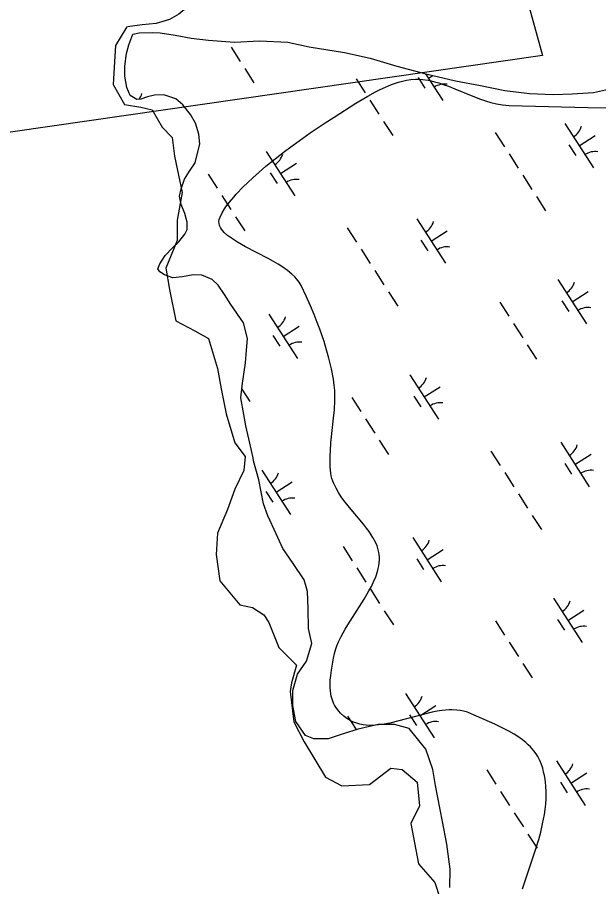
# Model space of a CAD drawing. Extents: x 3937982 to 3958556, y 219448 to 241894.
# Drawn here: x 3948765 to 3949314, y 235349 to 236171 of the extents above; entities that cross this region are included whole.
import ezdxf

# ---------------------------------------------------------------- set-up
doc = ezdxf.new("R2010")
doc.units = 0
for name, color, linetype in [('V-RIVR-EDGE', 7, 'Continuous'), ('V-SITE-VEGE', 7, 'Continuous'), ('V-TOPO-SHOR', 7, 'Continuous'), ('V-UTIL-LINE', 7, 'Continuous'), ('V-WETL-SWMP', 7, 'Continuous')]:
    doc.layers.add(name, color=color, linetype=linetype)

msp = doc.modelspace()

# ---------------------------------------------------------------- linework, layer by layer
at = {"layer": 'V-RIVR-EDGE'}
for points in [[(3949008.928, 236337.047), (3949012.703, 236306.219), (3948985.65, 236271.616), (3948958.596, 236233.238), (3948950.417, 236216.88), (3948940.351, 236198.635), (3948933.431, 236187.31), (3948917.073, 236173.469), (3948908.265, 236168.436), (3948895.682, 236164.661), (3948882.47, 236163.403), (3948868.629, 236161.515)], [(3948868.067, 236161.696), (3948857.382, 236143.888), (3948856.195, 236128.454), (3948855.008, 236107.084), (3948865.693, 236088.089), (3948881.126, 236085.714), (3948891.811, 236083.34), (3948901.309, 236066.719), (3948910.807, 236057.221), (3948913.181, 236039.413), (3948916.743, 236021.605), (3948920.304, 236004.984), (3948915.555, 235978.865), (3948915.555, 235959.87), (3948904.871, 235933.751), (3948908.432, 235913.568), (3948914.368, 235883.888), (3948932.176, 235874.39), (3948945.236, 235867.267), (3948953.546, 235838.774), (3948957.108, 235819.779), (3948961.857, 235796.034), (3948970.167, 235768.728), (3948979.665, 235755.669), (3948978.478, 235742.61), (3948970.167, 235724.802), (3948963.044, 235705.806), (3948953.546, 235683.249), (3948952.359, 235663.067), (3948955.921, 235638.135), (3948974.916, 235615.578), (3948986.788, 235613.204), (3948997.473, 235606.08), (3949002.222, 235598.957), (3949011.72, 235575.213), (3949028.341, 235558.592), (3949023.592, 235541.971), (3949022.405, 235533.66), (3949025.966, 235505.167), (3949035.464, 235486.172), (3949055.647, 235452.93), (3949071.08, 235444.619), (3949097.199, 235445.807), (3949117.382, 235461.24), (3949128.066, 235460.053), (3949142.313, 235448.181), (3949144.687, 235425.624), (3949136.377, 235409.003), (3949143.5, 235371.012), (3949158.934, 235353.204), (3949163.683, 235338.957)]]:
    msp.add_lwpolyline(points, dxfattribs=at)
at = {"layer": 'V-SITE-VEGE'}
for points in [[(3949030.805, 235920.475), (3949028.458, 235923.526), (3949026.648, 235925.497), (3949023.961, 235928.048), (3949019.943, 235931.325), (3949014.462, 235935.165), (3949010.878, 235937.422), (3949006.608, 235939.935), (3949001.57, 235942.726), (3948980.265, 235953.837), (3948972.509, 235958.174), (3948968.64, 235960.571), (3948964.913, 235963.149), (3948963.176, 235964.493), (3948959.996, 235967.349), (3948958.605, 235968.873), (3948957.388, 235970.471), (3948956.381, 235972.142), (3948955.621, 235973.897), (3948955.156, 235975.746), (3948955.037, 235977.698), (3948955.322, 235979.76), (3948956.074, 235981.948), (3948958.019, 235985.79), (3948960.424, 235989.728), (3948962.259, 235992.397), (3948964.964, 235995.993), (3948968.982, 236000.834), (3948971.46, 236003.613), (3948977.973, 236010.403), (3948982.184, 236014.499), (3948987.14, 236019.102), (3948992.899, 236024.224), (3948999.477, 236029.836), (3949008.314, 236037.061), (3949017.09, 236043.916), (3949022.931, 236048.311), (3949030.733, 236053.994), (3949041.211, 236061.334), (3949055.445, 236070.87), (3949063.772, 236076.283), (3949084.526, 236089.461), (3949095.618, 236096.107), (3949103.095, 236100.201), (3949107.406, 236102.37), (3949112.377, 236104.67), (3949118.12, 236107.023), (3949124.776, 236109.309), (3949128.368, 236110.326), (3949132.238, 236111.248), (3949136.527, 236111.946), (3949140.822, 236112.237), (3949143.689, 236112.219), (3949147.515, 236111.955), (3949152.622, 236111.215), (3949155.547, 236110.617), (3949158.891, 236109.792), (3949162.721, 236108.686), (3949167.104, 236107.242), (3949172.123, 236105.399), (3949177.872, 236103.109), (3949193.275, 236096.668), (3949202.129, 236093.228), (3949206.868, 236091.593), (3949211.934, 236090.072), (3949217.355, 236088.755), (3949223.153, 236087.776), (3949226.158, 236087.467), (3949229.256, 236087.303), (3949266.35, 236086.246), (3949303.609, 236085.38), (3949328.486, 236085.187)], [(3949193.515, 235512.632), (3949189.83, 235514.105), (3949186.046, 235515.186), (3949183.471, 235515.704), (3949179.979, 235516.161), (3949175.226, 235516.39), (3949172.465, 235516.343), (3949169.275, 235516.148), (3949165.586, 235515.755), (3949161.322, 235515.11), (3949156.397, 235514.158), (3949116.461, 235503.832), (3949111.269, 235502.857), (3949105.817, 235502.122), (3949100.124, 235501.763), (3949097.24, 235501.776), (3949094.31, 235501.948), (3949091.334, 235502.306), (3949088.319, 235502.881), (3949085.274, 235503.719), (3949082.206, 235504.85), (3949079.124, 235506.328), (3949076.037, 235508.202), (3949072.963, 235510.537), (3949069.912, 235513.394), (3949068.411, 235515.028), (3949066.19, 235517.879), (3949064.37, 235520.847), (3949063.362, 235522.884), (3949062.26, 235525.663), (3949061.177, 235529.467), (3949060.741, 235531.676), (3949060.391, 235534.23), (3949060.161, 235537.177), (3949060.102, 235540.563), (3949060.253, 235544.44), (3949060.661, 235548.851), (3949061.337, 235553.817), (3949063.305, 235565.313), (3949064.228, 235569.634), (3949065.523, 235573.957), (3949066.569, 235576.843), (3949068.175, 235580.689), (3949070.637, 235585.821), (3949074.387, 235592.666), (3949076.711, 235596.573), (3949092.18, 235620.854), (3949096.831, 235628.745), (3949099.073, 235632.946), (3949101.23, 235637.419), (3949103.208, 235642.176), (3949104.892, 235647.239), (3949105.567, 235649.846), (3949106.112, 235652.533), (3949106.505, 235655.3), (3949106.714, 235658.153), (3949106.708, 235661.089), (3949106.557, 235663.056), (3949106.272, 235665.009), (3949105.328, 235668.882), (3949104.443, 235671.442), (3949102.975, 235674.832), (3949100.562, 235679.311), (3949098.981, 235681.856), (3949097.021, 235684.752), (3949094.609, 235688.051), (3949091.672, 235691.812), (3949078.481, 235707.569), (3949073.221, 235714.19), (3949070.626, 235717.756), (3949068.079, 235721.589), (3949065.67, 235725.724), (3949063.528, 235730.189), (3949062.619, 235732.522), (3949061.834, 235734.944), (3949061.202, 235737.474), (3949060.751, 235740.107), (3949060.21, 235745.938), (3949060.036, 235751.896), (3949060.092, 235755.928), (3949060.345, 235761.374), (3949060.925, 235768.734), (3949063.432, 235792.08), (3949064.102, 235799.753), (3949064.546, 235808.488), (3949064.587, 235813.121), (3949064.444, 235818.032), (3949064.046, 235823.224), (3949063.305, 235828.704), (3949061.369, 235838.696), (3949058.973, 235848.715), (3949057.147, 235855.381), (3949054.451, 235864.224), (3949050.466, 235875.88), (3949048.014, 235882.437), (3949045.088, 235889.82), (3949041.6, 235898.082), (3949037.484, 235907.247), (3949032.669, 235917.296), (3949031.8, 235918.902), (3949030.805, 235920.475)], [(3949242.024, 235347.418), (3949253.718, 235382.209), (3949257.312, 235394.094), (3949259.143, 235400.916), (3949260.97, 235408.723), (3949262.631, 235417.644), (3949263.3, 235422.395), (3949263.831, 235427.454), (3949264.162, 235432.832), (3949264.23, 235438.546), (3949263.949, 235444.608), (3949263.214, 235451.028), (3949262.645, 235454.323), (3949261.918, 235457.707), (3949261.006, 235461.18), (3949259.894, 235464.746), (3949258.324, 235468.698), (3949256.392, 235472.409), (3949254.918, 235474.754), (3949252.733, 235477.732), (3949249.466, 235481.451), (3949247.43, 235483.454), (3949244.969, 235485.643), (3949241.995, 235488.023), (3949238.409, 235490.593), (3949234.096, 235493.356), (3949228.943, 235496.309), (3949222.838, 235499.463), (3949215.686, 235502.834), (3949193.515, 235512.632)]]:
    msp.add_lwpolyline(points, dxfattribs=at)
at = {"layer": 'V-TOPO-SHOR'}
msp.add_lwpolyline([(3948873.539, 236154.588), (3948879.569, 236155.858), (3948891.848, 236156.386), (3948899.504, 236156.06), (3948913.627, 236153.586), (3948928.757, 236150.92), (3948945.09, 236148.872), (3948969.879, 236147.109), (3948993.429, 236148.356), (3949020.227, 236147.217), (3949040.21, 236142.789), (3949073.696, 236137.29), (3949097.914, 236132.099), (3949123.166, 236124.501), (3949150.63, 236117.128), (3949178.488, 236110.562), (3949202.296, 236106.173), (3949225.103, 236101.371), (3949248.694, 236098.589), (3949270.855, 236097.807), (3949288.773, 236098.393), (3949309.102, 236099.605), (3949325.979, 236103.402)], dxfattribs=at)
at = {"layer": 'V-UTIL-LINE'}
msp.add_lwpolyline([(3948094.548, 238926.698), (3947981.77, 238738.296), (3948844.302, 237642.921), (3949260.796, 236134.673), (3945931.135, 235655.081), (3945509.058, 234777.685), (3943601.185, 231807.758)], dxfattribs=at)
at = {"layer": 'V-WETL-SWMP'}
for p, q in [((3948869.718, 236144.494), (3948873.54, 236154.588)), ((3948873.54, 236154.588), (3948879.569, 236155.858)), ((3948879.569, 236155.858), (3948891.848, 236156.385)), ((3948891.848, 236156.385), (3948899.504, 236156.06)), ((3948899.504, 236156.06), (3948913.627, 236153.586)), ((3948913.627, 236153.586), (3948928.758, 236150.92)), ((3948867.593, 236136.378), (3948869.718, 236144.494)), ((3948928.758, 236150.92), (3948945.091, 236148.871)), ((3948945.091, 236148.871), (3948969.88, 236147.109)), ((3948969.88, 236147.109), (3948993.43, 236148.356)), ((3948993.43, 236148.356), (3949020.227, 236147.218)), ((3949020.227, 236147.218), (3949040.209, 236142.789)), ((3948865.996, 236124.589), (3948867.593, 236136.378)), ((3948966.471, 236142.351), (3948975.131, 236128.898)), ((3949040.209, 236142.789), (3949073.696, 236137.29)), ((3949073.696, 236137.29), (3949097.915, 236132.098)), ((3949097.915, 236132.098), (3949123.166, 236124.501)), ((3948866.094, 236115.025), (3948865.996, 236124.589)), ((3948979.461, 236122.171), (3948988.121, 236108.717)), ((3949123.166, 236124.501), (3949150.63, 236117.127)), ((3948867.92, 236104.252), (3948866.094, 236115.025)), ((3949084.619, 236112.612), (3949093.279, 236099.158)), ((3949143.281, 236113.857), (3949149.776, 236103.766)), ((3949150.294, 236117.217), (3949166.548, 236091.966)), ((3949150.63, 236117.127), (3949178.489, 236110.563)), ((3949153.017, 236112.988), (3949157.085, 236115.606)), ((3949178.489, 236110.563), (3949202.297, 236106.173)), ((3948871.185, 236096.682), (3948867.92, 236104.252)), ((3949202.297, 236106.173), (3949225.103, 236101.371)), ((3949309.101, 236099.606), (3949325.979, 236103.403)), ((3948877.354, 236093.066), (3948871.185, 236096.682)), ((3948887.384, 236095.62), (3948881.275, 236093.351)), ((3948893.99, 236097.159), (3948887.384, 236095.62)), ((3948903.064, 236097.251), (3948893.99, 236097.159)), ((3948914.382, 236093.688), (3948903.064, 236097.251)), ((3949225.103, 236101.371), (3949248.694, 236098.59)), ((3949248.694, 236098.59), (3949270.855, 236097.808)), ((3949270.855, 236097.808), (3949288.773, 236098.393)), ((3949288.773, 236098.393), (3949309.101, 236099.606)), ((3948881.275, 236093.351), (3948877.354, 236093.066)), ((3948920.818, 236087.867), (3948914.382, 236093.688)), ((3948928.023, 236078.865), (3948920.818, 236087.867)), ((3949097.609, 236092.431), (3949106.269, 236078.978)), ((3948932.767, 236070.574), (3948928.023, 236078.865)), ((3948936.062, 236060.061), (3948932.767, 236070.574)), ((3949110.599, 236072.251), (3949119.259, 236058.797)), ((3949282.051, 236070.319), (3949309.114, 236028.276)), ((3949216.186, 236061.724), (3949224.846, 236048.27)), ((3948936.89, 236050.995), (3948936.062, 236060.061)), ((3949295.582, 236049.297), (3949310.718, 236059.04)), ((3948932.41, 236033.29), (3948936.89, 236050.995)), ((3949285.847, 236050.167), (3949292.342, 236040.076)), ((3948999.618, 236043.98), (3949026.68, 236001.937)), ((3949229.176, 236041.543), (3949237.836, 236028.09)), ((3948927.097, 236025.143), (3948932.41, 236033.29)), ((3949013.149, 236022.958), (3949028.285, 236032.701)), ((3948922.512, 236017.738), (3948927.097, 236025.143)), ((3948944.752, 236022.583), (3948953.412, 236009.129)), ((3949003.414, 236023.827), (3949009.909, 236013.737)), ((3949242.166, 236021.363), (3949250.826, 236007.909)), ((3948919.417, 236008.632), (3948922.512, 236017.738)), ((3948917.772, 236001.503), (3948919.417, 236008.632)), ((3948919.323, 235993.67), (3948917.772, 236001.503)), ((3948957.742, 236002.402), (3948966.402, 235988.948)), ((3949255.156, 236001.182), (3949263.816, 235987.728)), ((3948922.842, 235985.367), (3948919.323, 235993.67)), ((3948925.133, 235977.051), (3948922.842, 235985.367)), ((3948970.732, 235982.221), (3948979.392, 235968.767)), ((3949142.184, 235980.29), (3949169.246, 235938.246)), ((3948924.958, 235970.182), (3948925.133, 235977.051)), ((3949076.319, 235971.695), (3949084.979, 235958.241)), ((3948916.982, 235958.573), (3948922.796, 235965.745)), ((3948922.796, 235965.745), (3948924.958, 235970.182)), ((3949155.715, 235959.268), (3949170.851, 235969.01)), ((3948911.154, 235952.873), (3948916.982, 235958.573)), ((3949145.98, 235960.137), (3949152.475, 235950.047)), ((3948904.114, 235945.689), (3948911.154, 235952.873)), ((3949089.309, 235951.514), (3949097.969, 235938.06)), ((3948899.044, 235937.789), (3948904.114, 235945.689)), ((3948897.377, 235932.866), (3948899.044, 235937.789)), ((3948899.121, 235930.186), (3948897.377, 235932.866)), ((3948903.566, 235927.288), (3948899.121, 235930.186)), ((3949102.299, 235931.333), (3949110.959, 235917.879)), ((3948911.443, 235924.425), (3948903.566, 235927.288)), ((3948920.507, 235925.498), (3948911.443, 235924.425)), ((3948930.544, 235927.317), (3948920.507, 235925.498)), ((3948938.888, 235926.912), (3948930.544, 235927.317)), ((3948948.492, 235923.085), (3948938.888, 235926.912)), ((3948954.435, 235917.504), (3948948.492, 235923.085)), ((3949275.313, 235922.991), (3949302.376, 235880.948)), ((3948960.165, 235908.733), (3948954.435, 235917.504)), ((3948966.148, 235899.229), (3948960.165, 235908.733)), ((3949115.289, 235911.152), (3949123.949, 235897.699)), ((3949288.844, 235901.969), (3949303.98, 235911.712)), ((3948978.342, 235881.939), (3948966.148, 235899.229)), ((3949220.447, 235901.594), (3949229.107, 235888.14)), ((3949279.109, 235902.839), (3949285.604, 235892.748)), ((3949002.317, 235890.26), (3949029.379, 235848.217)), ((3948981.925, 235867.259), (3948978.342, 235881.939)), ((3949233.437, 235881.413), (3949242.097, 235867.959)), ((3949015.848, 235869.238), (3949030.983, 235878.981)), ((3948981.056, 235856.214), (3948981.925, 235867.259)), ((3949006.113, 235870.108), (3949012.608, 235860.017)), ((3948980.197, 235844.187), (3948981.056, 235856.214)), ((3949246.427, 235861.232), (3949255.087, 235847.779)), ((3948977.204, 235825.026), (3948980.197, 235844.187)), ((3949135.446, 235832.961), (3949162.508, 235790.918)), ((3948975.874, 235811.032), (3948977.204, 235825.026)), ((3948976.651, 235819.212), (3948984.081, 235807.669)), ((3949148.977, 235811.94), (3949164.113, 235821.682)), ((3948978.486, 235795.362), (3948975.874, 235811.032)), ((3949080.58, 235811.564), (3949089.24, 235798.111)), ((3949139.242, 235812.809), (3949145.737, 235802.719)), ((3948980.558, 235784.591), (3948978.486, 235795.362)), ((3949093.57, 235791.384), (3949102.23, 235777.93)), ((3948984.156, 235768.44), (3948980.558, 235784.591)), ((3948987.241, 235754.492), (3948984.156, 235768.44)), ((3949106.56, 235771.203), (3949115.22, 235757.749)), ((3949278.012, 235769.271), (3949305.074, 235727.228)), ((3949212.147, 235760.676), (3949220.807, 235747.223)), ((3949291.543, 235748.25), (3949306.679, 235757.992)), ((3948987.759, 235751.799), (3948987.241, 235754.492)), ((3948992.603, 235733.699), (3948987.759, 235751.799)), ((3949281.808, 235749.119), (3949288.303, 235739.029)), ((3948995.579, 235742.932), (3949022.641, 235700.889)), ((3948997.249, 235710.936), (3948992.603, 235733.699)), ((3949225.137, 235740.496), (3949233.797, 235727.042)), ((3949009.11, 235721.91), (3949024.245, 235731.653)), ((3948999.375, 235722.78), (3949005.87, 235712.689)), ((3949238.127, 235720.315), (3949246.787, 235706.861)), ((3949001.287, 235699.695), (3948997.249, 235710.936)), ((3949251.117, 235700.134), (3949259.777, 235686.68)), ((3949009.064, 235682.606), (3949001.287, 235699.695)), ((3949015.338, 235668.69), (3949009.064, 235682.606)), ((3949138.145, 235679.242), (3949165.207, 235637.199)), ((3949025.292, 235654.565), (3949015.338, 235668.69)), ((3949072.28, 235670.647), (3949080.94, 235657.193)), ((3949151.676, 235658.22), (3949166.811, 235667.963)), ((3949141.941, 235659.089), (3949148.436, 235648.999)), ((3949035.504, 235639.218), (3949025.292, 235654.565)), ((3949085.27, 235650.466), (3949093.929, 235637.012)), ((3949038.804, 235628.214), (3949035.504, 235639.218)), ((3949039.214, 235612.031), (3949038.804, 235628.214)), ((3949098.259, 235630.285), (3949106.919, 235616.832)), ((3949271.274, 235621.943), (3949298.336, 235579.9)), ((3949039.648, 235593.395), (3949039.214, 235612.031)), ((3949111.249, 235610.105), (3949119.909, 235596.651)), ((3949284.805, 235600.922), (3949299.941, 235610.664)), ((3949275.07, 235601.791), (3949281.565, 235591.7)), ((3949042.738, 235578.956), (3949039.648, 235593.395)), ((3949216.408, 235600.546), (3949225.068, 235587.092)), ((3949037.755, 235562.473), (3949042.738, 235578.956)), ((3949229.398, 235580.365), (3949238.058, 235566.912)), ((3949029.297, 235550.123), (3949037.755, 235562.473)), ((3949242.388, 235560.185), (3949251.048, 235546.731)), ((3949024.794, 235534.626), (3949029.297, 235550.123)), ((3949024.939, 235520.402), (3949024.794, 235534.626)), ((3949131.407, 235531.914), (3949158.469, 235489.87)), ((3949027.789, 235505.47), (3949024.939, 235520.402)), ((3949144.938, 235510.892), (3949160.073, 235520.635)), ((3949135.203, 235511.761), (3949141.698, 235501.671)), ((3949036.754, 235492.072), (3949027.789, 235505.47)), ((3949076.541, 235510.517), (3949084.788, 235497.703)), ((3949086.481, 235498.218), (3949072.299, 235493.905)), ((3949105.567, 235502.582), (3949086.481, 235498.218)), ((3949121.019, 235502.494), (3949105.567, 235502.582)), ((3949134.79, 235498.955), (3949121.019, 235502.494)), ((3949150.687, 235479.25), (3949134.79, 235498.955)), ((3949044.634, 235488.963), (3949036.754, 235492.072)), ((3949058.368, 235489.103), (3949044.634, 235488.963)), ((3949072.299, 235493.905), (3949058.368, 235489.103)), ((3949157.258, 235460.186), (3949150.687, 235479.25)), ((3949273.972, 235468.224), (3949301.035, 235426.18)), ((3949159.62, 235445.004), (3949157.258, 235460.186)), ((3949208.107, 235459.629), (3949216.767, 235446.175)), ((3949287.504, 235447.202), (3949302.639, 235456.944)), ((3949277.768, 235448.071), (3949284.263, 235437.981)), ((3949166.343, 235410.98), (3949159.62, 235445.004)), ((3949221.097, 235439.448), (3949229.757, 235425.994)), ((3949234.087, 235419.267), (3949242.747, 235405.813)), ((3949170.486, 235389.439), (3949166.343, 235410.98)), ((3949247.077, 235399.086), (3949255.737, 235385.633)), ((3949173.668, 235365.926), (3949170.486, 235389.439)), ((3949173.355, 235348.509), (3949173.668, 235365.926))]:
    msp.add_line(p, q, dxfattribs=at)
for centre, start, end in [((3949168.166, 236089.89), 81.996677, 123.540335), ((3948865.27, 236103.611), 323.8789, 343.540338), ((3949280.832, 236072.652), 301.99668, 343.540338), ((3948998.399, 236046.313), 301.99668, 343.540338), ((3949310.732, 236026.2), 81.996677, 123.540335), ((3949028.299, 235999.861), 81.996677, 123.540335), ((3949140.965, 235982.622), 301.99668, 343.540338), ((3949170.865, 235936.171), 81.996677, 123.540335), ((3949274.094, 235925.324), 301.99668, 343.540338), ((3949303.994, 235878.872), 81.996677, 123.540335), ((3949001.098, 235892.593), 301.99668, 343.540338), ((3949030.998, 235846.141), 81.996677, 123.540335), ((3949134.227, 235835.294), 301.99668, 343.540338), ((3949164.127, 235788.842), 81.996677, 123.540335), ((3949276.793, 235771.604), 301.99668, 343.540338), ((3949306.693, 235725.152), 81.996677, 123.540335), ((3948994.36, 235745.265), 301.99668, 343.540338), ((3949024.26, 235698.813), 81.996677, 123.540335), ((3949136.925, 235681.575), 301.99668, 343.540338), ((3949166.825, 235635.123), 81.996677, 123.540335), ((3949270.055, 235624.276), 301.99668, 343.540338), ((3949299.955, 235577.824), 81.996677, 123.540335), ((3949130.187, 235534.246), 301.99668, 343.540338), ((3949160.087, 235487.795), 81.996677, 123.540335), ((3949272.753, 235470.556), 301.99668, 343.540338), ((3949302.653, 235424.105), 81.996677, 123.540335)]:
    msp.add_arc(centre, 17.623, start, end, dxfattribs=at)

doc.saveas('drawing.dxf')
